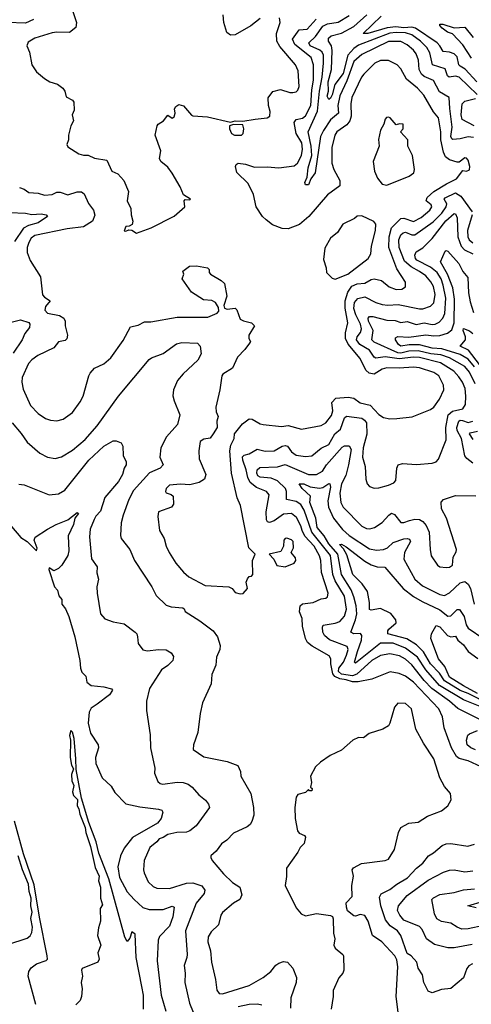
# Model space of a CAD drawing. Extents: x 1552033 to 1694788, y 811965 to 917215.
# Tile 346 of 632: x 1619337 to 1622226, y 897916 to 904213. Entities that reach past the tile are written whole.
import ezdxf

# ---------------------------------------------------------------- set-up
doc = ezdxf.new("R2010")
doc.units = 0

msp = doc.modelspace()

# ---------------------------------------------------------------- linework, layer by layer
at = {"layer": '0CON20XD'}
for points in [[(1619425, 904213.8), (1619375, 904191.2), (1619256.1, 904193.9)], [(1619677.1, 904265), (1619700.4, 904195), (1619696.4, 904163.6), (1619655, 904131.2), (1619575, 904133.5), (1619545, 904129.5), (1619433.3, 904095), (1619390.9, 904069.1), (1619382.5, 904045), (1619399.5, 904005), (1619414.4, 903925), (1619445, 903880), (1619495, 903836.2), (1619530, 903815), (1619579.7, 903799.7), (1619612.5, 903775), (1619625.8, 903755), (1619635, 903720), (1619675, 903698), (1619684.2, 903685), (1619685.6, 903635), (1619673.3, 903605), (1619681.2, 903565), (1619663.8, 903535), (1619650, 903475), (1619648.8, 903445), (1619638.8, 903415), (1619645, 903400), (1619715, 903354.2), (1619745, 903345.8), (1619775, 903346), (1619815, 903328), (1619893.8, 903313.8), (1619926.7, 903245), (1619965, 903226.7), (1620004.1, 903184.1), (1620033.8, 903115), (1620023.5, 903053.5), (1620047.5, 903005), (1620050, 902965), (1620060.8, 902925), (1620056.2, 902903.8), (1620038.3, 902891.7), (1620015, 902890), (1620005, 902862.5), (1620015, 902860), (1620035, 902870), (1620055, 902867.5), (1620085, 902847.5), (1620177.9, 902882.1), (1620325, 902956), (1620393.8, 903015), (1620390, 903055), (1620395, 903062.5), (1620425, 903060), (1620430, 903065), (1620385, 903093.3), (1620363.1, 903145), (1620312.1, 903232.1), (1620285, 903269.2), (1620238.8, 903305), (1620231.2, 903325), (1620240, 903375), (1620204.2, 903475), (1620216.2, 903535), (1620223.3, 903545), (1620257.5, 903565), (1620285, 903602.5), (1620313, 903583), (1620325, 903592.5), (1620331.2, 903615), (1620327, 903643), (1620335, 903657.5), (1620355, 903670), (1620385, 903662.5), (1620435, 903603.3), (1620445, 903598.8), (1620538.3, 903591.7), (1620685, 903557.5), (1620714.4, 903565.6), (1620765, 903563.3), (1620843.2, 903576.8), (1620920, 903585), (1620936.7, 903595), (1620940, 903625), (1620928.8, 903665), (1620926.4, 903713.6), (1620956.4, 903753.6), (1621005, 903766), (1621065, 903748), (1621085, 903748), (1621105, 903752), (1621115, 903761.2), (1621124.4, 903785.6), (1621119.2, 903885), (1621101.5, 903925), (1621001, 904041), (1620982.5, 904075), (1620980.5, 904125), (1621003.1, 904195), (1620998, 904225)], [(1620574.4, 901565), (1620555, 901536), (1620515, 901530.8), (1620490.8, 901515), (1620482.5, 901455), (1620484.2, 901405), (1620528, 901305), (1620520, 901275), (1620485, 901254), (1620425, 901238), (1620365, 901241.9), (1620295, 901235.5), (1620273.1, 901215), (1620269.2, 901195), (1620275, 901186.2), (1620306.5, 901176.5), (1620319.2, 901165), (1620321.2, 901115), (1620307.5, 901095), (1620225, 901066.2), (1620220.4, 901035), (1620230.4, 900945), (1620261.1, 900895), (1620274.6, 900845), (1620293.5, 900805), (1620336.1, 900736.1), (1620385, 900679.2), (1620419.7, 900649.7), (1620523.3, 900595), (1620675, 900586.7), (1620696.7, 900575), (1620715, 900548.8), (1620748.3, 900541.7), (1620765.9, 900544.1), (1620793.3, 900575), (1620786, 900615), (1620795, 900637.5), (1620805, 900652.5), (1620820, 900655), (1620827.5, 900665), (1620826.2, 900755), (1620842.5, 900795), (1620801.9, 900835), (1620748.5, 901105), (1620728.5, 901155), (1620692.4, 901312.4), (1620680.8, 901455), (1620687.3, 901492.7), (1620708.6, 901535), (1620710, 901565), (1620762.7, 901627.3), (1620805, 901659.2), (1620825, 901658), (1620875, 901628.6), (1620895, 901623.3), (1621011.9, 901611.9), (1621055, 901617.3), (1621140, 901595), (1621265, 901617.6), (1621294.5, 901635), (1621330.8, 901680.8), (1621339.1, 901710.9), (1621333.9, 901765), (1621358.5, 901791.5), (1621437.9, 901797.9), (1621475, 901793.3), (1621515, 901762.7), (1621578.2, 901748.2), (1621635, 901688.6), (1621665, 901669.2), (1621705, 901660.9), (1621748.7, 901661.3), (1621847, 901673), (1621965, 901719.4), (1621985, 901735.8), (1622022.9, 901785), (1622049.1, 901845), (1622048.5, 901875), (1622017.3, 901935), (1621985, 901957.5), (1621895, 901985.7), (1621855, 901991.1), (1621765, 901983.5), (1621685, 901987.1), (1621655, 901977.6), (1621605, 901945.4), (1621572.3, 901952.2), (1621551, 901971), (1621515.3, 902045), (1621437, 902137), (1621420, 902175), (1621420.6, 902210.6), (1621436.7, 902275), (1621418, 902368), (1621418.2, 902415), (1621435, 902469.3), (1621461.5, 902508.5), (1621495, 902523.3), (1621545, 902527.5), (1621585, 902551.4), (1621605, 902556.1), (1621651.4, 902545), (1621699.2, 902505), (1621745, 902486.9), (1621780.7, 902489.3), (1621804, 902505), (1621804.3, 902535), (1621749.5, 902619.5), (1621697.6, 902755), (1621700.7, 902825), (1621715, 902882.7), (1621775, 902941), (1621795, 902942.8), (1621855, 902921.7), (1621905, 902947.1), (1621960.7, 902995), (1621973.1, 903015), (1621969, 903029), (1621936.2, 903055), (1621942.9, 903075), (1621984.9, 903115.1), (1622067.7, 903162.3), (1622131.4, 903195), (1622172, 903248), (1622195, 903244.3), (1622215, 903252.5), (1622217.1, 903275), (1622205.4, 903315), (1622195, 903327.8), (1622185, 903330), (1622148.6, 903301.4), (1622135, 903300.8), (1622085, 903317.5), (1622060.3, 903335), (1622047.4, 903365), (1622030.9, 903445), (1622030.2, 903495), (1622015.2, 903585), (1621982.8, 903622.8), (1621920.9, 903730.9), (1621881.2, 903775), (1621811.9, 903831.9), (1621775, 903898.6), (1621750.8, 903925), (1621695, 903951.8), (1621645, 903951.8), (1621609.5, 903935), (1621538.2, 903865), (1621523.2, 903845), (1621461.1, 903715), (1621454.6, 903675), (1621456.5, 903595), (1621449.2, 903565), (1621429.5, 903540.5), (1621364.6, 903495), (1621352.3, 903475), (1621333.9, 903395), (1621333.2, 903295), (1621346.9, 903255), (1621385.4, 903185), (1621385, 903150.8), (1621305, 903091.9), (1621185.7, 902954.3), (1621127.6, 902902.4), (1621055, 902875.4), (1621015, 902878), (1620955, 902901.1), (1620912.5, 902932.5), (1620889.2, 902955), (1620850, 903015), (1620833.2, 903095), (1620798.2, 903165), (1620726.4, 903235), (1620718.2, 903275), (1620722.3, 903287.7), (1620735.3, 903294.7), (1620780.7, 903289.3), (1620838.8, 903268.8), (1620920.9, 903270.9), (1620995, 903265.6), (1621092, 903278), (1621114.1, 903295), (1621138.8, 903345), (1621145.2, 903385), (1621141.9, 903425), (1621105.2, 903485.2), (1621091.6, 903555), (1621105, 903574.2), (1621145, 903583.6), (1621165, 903598.7), (1621199.2, 903665), (1621206, 903765), (1621217.1, 903827.1), (1621217, 903925), (1621200.3, 903970.3), (1621096.1, 904055), (1621081.7, 904088.3), (1621125, 904148.4), (1621175, 904152.1), (1621232.7, 904217.3)], [(1620875, 904220.6), (1620816.1, 904173.9), (1620715, 904116.7), (1620685, 904114.3), (1620661.1, 904131.1), (1620643.2, 904195), (1620639.2, 904245)], [(1622238.7, 903458.7), (1622204.7, 903464.7), (1622155, 903450.5), (1622106.5, 903446.5), (1622101.1, 903451.1), (1622095.3, 903465.3), (1622103.5, 903525), (1622087.5, 903645), (1622084.6, 903714.6), (1622021.9, 903751.8), (1621983.1, 903823.1), (1621925, 903848.8), (1621906.4, 903865), (1621892.4, 903895), (1621888.8, 903955), (1621872.4, 903995), (1621855, 904018.2), (1621815, 904052.8), (1621775, 904073.3), (1621695, 904074.1), (1621525, 903991), (1621475, 903946.4), (1621429.1, 903820.9), (1621385, 903726.7), (1621372.7, 903665), (1621376.5, 903615), (1621325, 903573), (1621280.4, 903505), (1621261.9, 903465), (1621226.7, 903233.3), (1621199.2, 903195), (1621185, 903155.8), (1621165, 903155.8), (1621160.7, 903170.7), (1621176, 903205), (1621182.3, 903265), (1621204.6, 903345.4), (1621201.8, 903405), (1621182.3, 903495), (1621242.2, 903627.8), (1621254.2, 903755), (1621272.7, 903845), (1621281, 903935), (1621279.5, 903985), (1621272.3, 904005), (1621257.8, 904017.8), (1621194.1, 904045), (1621186.9, 904065), (1621228, 904105), (1621275, 904172.4), (1621305, 904186.1), (1621375, 904196.5), (1621445, 904240.6)], [(1622263.8, 903735), (1622147.3, 903845), (1622125, 903851), (1622084.4, 903845), (1622073.9, 903853.9), (1622058.4, 903898.4), (1621977.9, 903925), (1621959.6, 904000.4), (1621942, 904035), (1621900.7, 904075), (1621845, 904117), (1621805, 904128.2), (1621745, 904131.9), (1621705, 904126.3), (1621505, 904049.7), (1621475, 904028), (1621434.9, 903985), (1621405, 903868.6), (1621352.5, 903797.5), (1621335, 903732.5), (1621325, 903711.2), (1621313.4, 903703.4), (1621304.4, 903724.4), (1621311.2, 903755), (1621309, 903815), (1621332.2, 903895), (1621336, 904016), (1621331.7, 904045), (1621311.8, 904075), (1621313.2, 904095), (1621329.8, 904110.2), (1621395, 904127.2), (1621475, 904169.4), (1621556.9, 904245)], [(1622260.2, 903815), (1622185.7, 903895.7), (1622153.3, 903915), (1622145.2, 903925.2), (1622135.6, 903975), (1622115, 903993.8), (1622085, 904006.2), (1622045, 904008.5), (1622025, 904046.2), (1622007.6, 904065), (1621867.8, 904157.8), (1621844.5, 904164.5), (1621795, 904161.4), (1621741.9, 904168.1), (1621688.2, 904161.8), (1621564.3, 904124.3), (1621533.6, 904125), (1621649.7, 904235)], [(1622226.5, 903966.5), (1622171.8, 904051.8), (1622105, 904121.9), (1622074.1, 904134.1), (1622039.1, 904159.1), (1622024, 904175), (1622024.2, 904185), (1622043.3, 904185), (1622115, 904160.9), (1622185, 904165.6), (1622238, 904098)], [(1622244.3, 903534.3), (1622167.5, 903575), (1622160.5, 903605), (1622166.5, 903675), (1622185, 903692.7), (1622252, 903708)], [(1621685, 903154.6), (1621828.3, 903211.7), (1621857.3, 903232.7), (1621863.1, 903255), (1621849.5, 903345), (1621818.8, 903405), (1621818.8, 903445), (1621772.5, 903495), (1621790, 903515), (1621790, 903545), (1621767, 903547), (1621745, 903540), (1621706.2, 903585), (1621695, 903589.2), (1621683, 903587), (1621675, 903577.5), (1621666.7, 903545), (1621644.3, 903505.7), (1621632.7, 903447.3), (1621635.6, 903404.4), (1621598, 903305), (1621606.9, 903245), (1621625, 903200), (1621655, 903160.8), (1621685, 903154.6)], [(1620755, 903474.2), (1620765.7, 903485), (1620770, 903515), (1620765, 903540), (1620705, 903542.5), (1620680, 903535), (1620680, 903515), (1620692.5, 903485), (1620710, 903475), (1620755, 903474.2)], [(1619335, 903138.8), (1619365, 903128.8), (1619395, 903108.1), (1619455, 903102.7), (1619495, 903089.7), (1619545, 903094.7), (1619575, 903109.2), (1619595, 903108.8), (1619645, 903092.9), (1619705, 903112.7), (1619732.4, 903112.4), (1619749.4, 903099.4), (1619776.4, 903036.4), (1619809.6, 902995), (1619817.8, 902962.2), (1619803.6, 902925), (1619745, 902888.2), (1619640, 902875), (1619435, 902833.2), (1619411.3, 902815), (1619395, 902788.6), (1619384.7, 902755), (1619384.7, 902725), (1619405, 902672), (1619469.3, 902569.3), (1619482.9, 902452.9), (1619495, 902438.1), (1619532.5, 902415), (1619501.7, 902378.3), (1619497.9, 902355), (1619515, 902336.2), (1619591.8, 902321.8), (1619618.8, 902305), (1619628.8, 902285), (1619628.8, 902255), (1619642, 902195), (1619637.7, 902172.3), (1619628.3, 902161.7), (1619585, 902152.9), (1619556.2, 902113.8), (1619454.2, 902065), (1619415, 902038.5), (1619393.1, 902015), (1619353.1, 901925), (1619350.4, 901895), (1619358.9, 901848.9), (1619407.3, 901745), (1619455, 901693.3), (1619503.3, 901663.3), (1619535, 901652.2), (1619575, 901647.8), (1619615, 901657.8), (1619675, 901700.6), (1619725, 901768), (1619742.2, 901805), (1619778.6, 901935), (1619788.3, 901951.7), (1619816.5, 901983.5), (1619875, 902012.9), (1619919.4, 902050.6), (1619999.5, 902160.5), (1620045, 902248.6), (1620095, 902258.9), (1620135, 902280), (1620175, 902279.6), (1620345, 902309.4), (1620539.5, 902310.5), (1620600, 902335), (1620611.7, 902348.3), (1620608.3, 902371.7), (1620590, 902405), (1620565, 902416.2), (1620512.3, 902422.3), (1620435, 902470), (1620376.7, 902555), (1620386.7, 902585), (1620380, 902605), (1620422.7, 902637.3), (1620468.8, 902638.8), (1620537.5, 902625), (1620550, 902615), (1620550, 902595), (1620556.7, 902585), (1620625.9, 902545.9), (1620646.5, 902525), (1620662.5, 902445), (1620642.5, 902385), (1620647, 902367), (1620665, 902361.2), (1620715, 902367.5), (1620725, 902357.5), (1620748.2, 902298.2), (1620767.6, 902287.6), (1620820, 902275), (1620838.8, 902255), (1620803.3, 902195), (1620803.3, 902175), (1620812.5, 902155), (1620806.7, 902145), (1620777.4, 902102.6), (1620730, 902055), (1620697.5, 901985), (1620636.7, 901945), (1620630.8, 901935), (1620618.1, 901845), (1620591.8, 901735), (1620593.9, 901703.9), (1620605.8, 901674.2), (1620598.8, 901645), (1620600.8, 901605), (1620574.4, 901565)], [(1621428.1, 901678.1), (1621525, 901663.4), (1621542.5, 901652.5), (1621554.8, 901635), (1621557.2, 901562.8), (1621534.8, 901475), (1621530, 901415), (1621546.2, 901356.2), (1621550, 901275), (1621558.8, 901245), (1621575, 901227.3), (1621605, 901217.3), (1621635, 901218.9), (1621695, 901235.8), (1621729.7, 901250.3), (1621742, 901265), (1621749.4, 901345), (1621757.5, 901365), (1621785.9, 901374.1), (1621875, 901368.9), (1621975, 901376.9), (1622001.2, 901385), (1622015, 901402), (1622064, 901525), (1622063.4, 901605), (1622077.7, 901685), (1622105, 901709.2), (1622171.5, 901725), (1622187.9, 901752.1), (1622190.8, 901805), (1622185.6, 901855), (1622170, 901895), (1622145, 901929.6), (1622112.8, 901965), (1622029.1, 902019.1), (1621895, 902052.4), (1621855, 902055.1), (1621765, 902044.5), (1621675, 902057.2), (1621615, 902047.6), (1621603.8, 902053.8), (1621575, 902099.3), (1621512.8, 902135), (1621492.3, 902165), (1621496.1, 902185), (1621516.8, 902213.2), (1621523.2, 902235), (1621517.6, 902265), (1621487.1, 902325), (1621474.8, 902365.2), (1621479.3, 902405), (1621500.7, 902429.3), (1621545, 902439.5), (1621615, 902404.1), (1621655, 902391.1), (1621692.7, 902387.3), (1621757.7, 902392.2), (1621895, 902363.1), (1621915, 902364.2), (1621965, 902380.8), (1621985, 902401.9), (1621993.9, 902455), (1621983.1, 902506.9), (1621967.1, 902537.1), (1621933.8, 902573.8), (1621895, 902603), (1621841.5, 902631.5), (1621798.1, 902668.1), (1621764.5, 902755), (1621762.4, 902805), (1621775, 902836.2), (1621789.4, 902850.6), (1621805, 902853.2), (1621845, 902836.8), (1621865, 902837.8), (1621980.8, 902919.2), (1622036.2, 902975), (1622065.1, 903015), (1622068.2, 903035), (1622052.7, 903065), (1622057.4, 903072.6), (1622125, 903106.1), (1622158.9, 903085), (1622231.4, 902985)], [(1619275, 902979.6), (1619375, 902976), (1619415, 902966.7), (1619475, 902971.3), (1619506.7, 902965), (1619514, 902955), (1619455.6, 902914.4), (1619393.7, 902896.3), (1619361.3, 902878.7), (1619305, 902794.7)], [(1621355, 902554), (1621436.4, 902585), (1621565.7, 902685), (1621582.2, 902715), (1621586.7, 902765), (1621612.2, 902865), (1621614.3, 902905), (1621602.6, 902922.6), (1621525, 902958.8), (1621495, 902956.7), (1621477.7, 902942.3), (1621403.8, 902905), (1621368.9, 902851.1), (1621325.8, 902815), (1621288.5, 902751.5), (1621281.1, 902678.9), (1621297.5, 902625), (1621298.8, 902595), (1621335, 902560), (1621355, 902554)], [(1622251.2, 901885), (1622215, 901958.2), (1622185, 901994.4), (1622085, 902049.9), (1622029.9, 902069.9), (1621966.2, 902076.2), (1621885, 902095.9), (1621825, 902092.5), (1621775, 902080.1), (1621755, 902082.4), (1621605, 902151.3), (1621588.6, 902165), (1621597.9, 902225), (1621569, 902285), (1621566.7, 902305), (1621575, 902315.3), (1621595, 902315.2), (1621685, 902290.7), (1621738.8, 902288.8), (1621775, 902275.3), (1621815, 902283.2), (1621872.8, 902262.8), (1621925, 902274.8), (1621975, 902263.6), (1621995.2, 902264.8), (1622020.8, 902279.2), (1622043.8, 902305), (1622056.6, 902333.4), (1622062.9, 902432.9), (1622045.6, 902514.4), (1622032.1, 902555), (1622007.3, 902595), (1621965, 902630.4), (1621877.3, 902675), (1621867.6, 902685), (1621863.6, 902706.4), (1621872.4, 902727.6), (1621915.5, 902754.5), (1621975, 902813.3), (1622062.5, 902927.5), (1622115, 902972.5), (1622125, 902971.4), (1622135, 902946.7), (1622138.4, 902825), (1622159.6, 902765), (1622181.4, 902741.4), (1622235, 902714.6)], [(1622231.7, 902965), (1622202, 902865), (1622202.7, 902825), (1622210.8, 902805), (1622235, 902785.8)], [(1622245, 901993.1), (1622205, 902040.9), (1622155, 902071.5), (1622037.3, 902107.3), (1621975, 902112.8), (1621895, 902133.7), (1621827.2, 902132.8), (1621774.9, 902124.9), (1621759.8, 902135), (1621741.1, 902165), (1621740.9, 902179.1), (1621755, 902186.4), (1621825, 902181.6), (1621935, 902196.8), (1621985, 902190), (1622025, 902193.9), (1622072.3, 902207.7), (1622100.3, 902229.7), (1622116.5, 902275), (1622118.2, 902425), (1622107.1, 902497.1), (1622073.6, 902585), (1622029.4, 902665), (1622058.2, 902731.8), (1622065, 902737.1), (1622075, 902732.7), (1622145, 902654.5), (1622171.7, 902601.7), (1622203.3, 902563.3), (1622208.2, 902465), (1622217.5, 902407.5), (1622240.3, 902340.3)], [(1619215, 902260.9), (1619343, 902293), (1619395, 902275.6), (1619402.9, 902265), (1619399.5, 902245), (1619370.5, 902205), (1619352.1, 902165), (1619295, 902079.2)], [(1622277.1, 902007.1), (1622208.5, 902098.5), (1622153.8, 902125), (1622188.5, 902165), (1622187.7, 902185), (1622173.1, 902225), (1622175, 902237.5), (1622215, 902223.8), (1622235.5, 902205)], [(1619288.2, 901635), (1619346.8, 901566.8), (1619385, 901510), (1619465, 901441.1), (1619514, 901414), (1619565, 901407.1), (1619605, 901416.5), (1619675, 901459.5), (1619755, 901527.3), (1619833.6, 901615), (1619969.5, 901805), (1620165, 902040), (1620179.6, 902050.4), (1620255, 902077.2), (1620340.2, 902139.8), (1620375, 902147.7), (1620475, 902143.1), (1620491.9, 902125), (1620497.9, 902075), (1620475.6, 902034.4), (1620382.4, 901947.6), (1620345.4, 901905), (1620320.7, 901845), (1620317.4, 901807.4), (1620324.7, 901774.7), (1620362.2, 901685), (1620346.6, 901623.4), (1620275.3, 901544.7), (1620239.5, 901475), (1620234.4, 901415), (1620255.4, 901365), (1620235, 901345.4), (1620168.1, 901315), (1620065, 901202.5), (1620035.6, 901145), (1619999.4, 901045), (1619987.1, 900995), (1619981.5, 900915), (1619985.8, 900895), (1620041.4, 900825), (1620070.6, 900755), (1620181.8, 900585), (1620210, 900530), (1620275, 900468.6), (1620305, 900457.5), (1620380.6, 900450.6), (1620390, 900445), (1620395, 900427.5), (1620489.1, 900369.1), (1620573.6, 900303.6), (1620603.1, 900265), (1620620.3, 900210.3), (1620616.7, 900185), (1620596.9, 900135), (1620592.5, 900085), (1620566.2, 900025), (1620561.2, 899965), (1620505.9, 899844.1), (1620490.8, 899775), (1620476.9, 899655), (1620448.8, 899575), (1620447.5, 899545), (1620515, 899497.5), (1620665, 899468.6), (1620733, 899443), (1620748.8, 899405), (1620752.5, 899375), (1620816, 899265), (1620833.1, 899175), (1620833.6, 899125), (1620822.2, 899085), (1620810.8, 899065), (1620791.2, 899051.2), (1620705, 899011.2), (1620662, 898965), (1620628.6, 898941.4), (1620593.8, 898895), (1620560, 898865), (1620558.8, 898855), (1620568.8, 898835), (1620640.6, 898750.6), (1620698, 898695), (1620744.5, 898664.5), (1620757.5, 898615), (1620744.5, 898585.5), (1620705, 898563.3), (1620635, 898502), (1620624.3, 898485), (1620607.8, 898425), (1620561.5, 898378.5), (1620543.1, 898346.9), (1620541.2, 898315), (1620558, 898258), (1620563.6, 898185), (1620590.5, 898075), (1620597, 898007), (1620613.3, 897985), (1620635, 897982.9), (1620805, 898036.8), (1620895, 898087.7), (1620943.6, 898125), (1620975, 898166.9), (1620995, 898178.1), (1621025, 898188.6), (1621050, 898185), (1621085, 898146.2), (1621106.6, 898086.6), (1621104.5, 898055), (1621072, 897958), (1621068.7, 897891.3)], [(1622345, 899409.2), (1622205, 899473.7), (1622148.7, 899488.7), (1622131.1, 899501.1), (1622099.5, 899555), (1622052.7, 899685), (1622042.1, 899755), (1622017.8, 899805), (1621855.3, 899975), (1621805, 900014), (1621765, 900031.2), (1621707.5, 900042.5), (1621588.6, 899995), (1621502.9, 899977.1), (1621465, 899977.6), (1621425, 899991.5), (1621385, 899997), (1621352.7, 900012.7), (1621339.6, 900029.6), (1621326.2, 900093.8), (1621326.9, 900125), (1621315.6, 900145), (1621206.8, 900206.8), (1621178.8, 900228.8), (1621165.9, 900255.9), (1621145.5, 900335), (1621142.8, 900382.8), (1621126.9, 900425), (1621131.4, 900465), (1621145, 900476.9), (1621215, 900485.6), (1621265, 900508.5), (1621295, 900514), (1621305, 900521.2), (1621310, 900545), (1621267.7, 900677.7), (1621262.6, 900755), (1621254.8, 900785), (1621219.6, 900845), (1621159.9, 900909.9), (1621142.8, 900945), (1621135, 900976.2), (1621108.1, 901028.1), (1621075, 901054.2), (1621025, 901051.4), (1620965, 901008.7), (1620935, 900998.1), (1620921.1, 901001.1), (1620914.6, 901014.6), (1620913.5, 901065), (1620932.3, 901175), (1620915, 901196.2), (1620851.7, 901221.7), (1620812, 901252), (1620796, 901285), (1620786, 901335), (1620763.4, 901396.6), (1620762.2, 901417.8), (1620772.2, 901427.8), (1620805, 901435.8), (1620855, 901465.2), (1620907.3, 901452.7), (1620965, 901455.7), (1621015, 901484.8), (1621035, 901489), (1621049.3, 901485), (1621075, 901448.2), (1621105, 901427.4), (1621165, 901419.4), (1621205, 901423.8), (1621265, 901472.7), (1621315, 901496.9), (1621352.3, 901565), (1621389.5, 901595), (1621413.9, 901666.1), (1621428.1, 901678.1)], [(1622235, 901375.7), (1622196.7, 901406.7), (1622185, 901424.3), (1622163.6, 901535), (1622134.3, 901585), (1622133, 901605), (1622144.9, 901645.1), (1622155, 901651.7), (1622169.8, 901649.8), (1622205, 901636.3), (1622234.8, 901645.2)], [(1622237.1, 901527.1), (1622213.3, 901565), (1622218.9, 901571.1), (1622265, 901580.6)], [(1619331.4, 901241.4), (1619365, 901238.6), (1619525, 901173.1), (1619585, 901181.5), (1619625, 901203.3), (1619780.4, 901395), (1619876, 901485), (1619935, 901519.3), (1619955, 901520), (1619986.9, 901506.9), (1619997, 901485), (1619998.7, 901425), (1620017.2, 901385), (1620018.4, 901365), (1620006.1, 901345), (1619995.2, 901304.8), (1619969.8, 901260.2), (1619882.2, 901157.8), (1619855, 901070.6), (1619825, 901037.9), (1619814.3, 901015.7), (1619788.9, 900955), (1619783.1, 900905), (1619796.7, 900765), (1619832.9, 900712.9), (1619830, 900675), (1619841.4, 900635), (1619830, 900585), (1619832.9, 900545), (1619855, 900413.3), (1619882.1, 900382.1), (1619935, 900362.9), (1620005, 900349.2), (1620076.7, 900295), (1620086.2, 900285), (1620091.2, 900265), (1620094.2, 900224.2), (1620125, 900182), (1620155, 900176.9), (1620224.6, 900185.4), (1620273.1, 900183.1), (1620305, 900163.1), (1620320.2, 900140.2), (1620316.7, 900115), (1620285, 900081.8), (1620245, 900055.5), (1620166.9, 899935), (1620148.8, 899855), (1620148, 899795), (1620171.7, 899638.3), (1620174.5, 899555), (1620200.6, 899425), (1620199.4, 899395), (1620220.9, 899340.9), (1620235, 899328), (1620253.5, 899323.5), (1620345, 899337.3), (1620383.6, 899333.6), (1620415, 899323.1), (1620439.2, 899305), (1620481.9, 899255), (1620525, 899221.8), (1620545.5, 899195), (1620551.8, 899175), (1620465, 899057.8), (1620425, 899024.7), (1620405, 899016.6), (1620342.5, 899015), (1620285, 899002.5), (1620255, 898981.9), (1620230, 898975), (1620215.3, 898954.7), (1620170.4, 898919.6), (1620133.3, 898835), (1620128.6, 898775), (1620134, 898756), (1620158.3, 898698.3), (1620190.2, 898670.2), (1620215, 898657.5), (1620295, 898656.1), (1620405, 898690), (1620443.5, 898693.5), (1620503.1, 898673.1), (1620521.5, 898645), (1620516.3, 898623.7), (1620466.6, 898563.4), (1620396.8, 898385), (1620407.5, 898235), (1620406.5, 898215), (1620389.5, 898165), (1620395.5, 898115), (1620393.6, 898055), (1620423, 897923), (1620445.6, 897865)], [(1622275, 899740.4), (1622138.5, 899808.5), (1622085.3, 899855), (1621973.7, 899935), (1621925, 899986.5), (1621845, 900087.6), (1621805, 900122.6), (1621767.3, 900145), (1621705, 900158.2), (1621645, 900145.7), (1621588.4, 900115), (1621493, 900027), (1621465, 900016.5), (1621395, 900026.6), (1621375.7, 900045), (1621379.1, 900065), (1621407.8, 900105), (1621427.9, 900147.9), (1621437.1, 900185), (1621431.1, 900205), (1621317.7, 900247.7), (1621286.7, 900275), (1621276.2, 900295), (1621273.1, 900326.9), (1621278.5, 900341.5), (1621355, 900353.7), (1621385.2, 900364.8), (1621415, 900398.5), (1621427.2, 900442.8), (1621413.9, 900525), (1621355.1, 900625), (1621338.9, 900665), (1621325.1, 900785.1), (1621205.4, 900935), (1621157.1, 901075), (1621135, 901111.8), (1621105, 901131.9), (1621044.2, 901144.2), (1621043.6, 901195), (1621036.2, 901215), (1620985, 901264.4), (1620945, 901280.9), (1620875, 901287.6), (1620861, 901295), (1620853.1, 901313.1), (1620855.9, 901334.1), (1620872, 901348), (1620985, 901352.6), (1621035, 901368.4), (1621185, 901303.9), (1621235, 901303.8), (1621273.5, 901326.5), (1621298.4, 901365), (1621400.2, 901479.8), (1621415, 901487.8), (1621445, 901487.3), (1621457.3, 901465), (1621440.2, 901365), (1621422.7, 901297.3), (1621394.3, 901244.3), (1621383.7, 901185), (1621390, 901125), (1621406.5, 901095), (1621525, 900973.3), (1621555, 900958.5), (1621576.4, 900956.4), (1621607.1, 900965), (1621655, 900997.7), (1621697.1, 901045), (1621715, 901056.8), (1621735, 901047.9), (1621775, 900997.5), (1621795, 900997.3), (1621830.7, 901009.3), (1621865, 901017.9), (1621895, 901015.9), (1621915, 901003.6), (1621937.3, 900977.3), (1621956.5, 900935), (1621961.4, 900825), (1621969.2, 900785), (1622008.8, 900725), (1622025, 900714.2), (1622065, 900708.6), (1622085, 900710.6), (1622105.6, 900725), (1622110, 900775), (1622129.5, 900810.5), (1622130, 900825), (1622067.5, 901025), (1622035.5, 901085), (1622032.4, 901127.6), (1622046.7, 901145), (1622125, 901170.5), (1622255, 901167.5)], [(1622335, 899799.1), (1622175, 899862), (1622023.1, 899955), (1621933.9, 900053.9), (1621880.4, 900135), (1621805, 900194.3), (1621725, 900226.3), (1621645, 900225.9), (1621485, 900097.5), (1621478.6, 900105), (1621498.3, 900171.7), (1621522.5, 900245), (1621526.4, 900275), (1621516.9, 900286.9), (1621475, 900285.3), (1621455.5, 900295), (1621485.9, 900374.1), (1621493.1, 900413.1), (1621489.1, 900465), (1621475, 900521.8), (1621456.1, 900566.1), (1621394.6, 900665), (1621372.1, 900795), (1621315, 900859.8), (1621285, 900912.3), (1621239.4, 900965), (1621231.9, 901025), (1621193.3, 901125), (1621196.2, 901165), (1621144.7, 901215), (1621123.8, 901245), (1621154.8, 901245.2), (1621195, 901226.1), (1621255, 901215.7), (1621275, 901221.8), (1621315, 901247.5), (1621321.2, 901245), (1621324, 901224), (1621307.1, 901135), (1621312.5, 901095), (1621343.3, 901025), (1621401.9, 900951.9), (1621445, 900913.2), (1621575, 900829.8), (1621618.8, 900821.2), (1621665, 900823.6), (1621688.8, 900835), (1621725, 900868.5), (1621795, 900892.8), (1621815.9, 900895.9), (1621830.5, 900890.5), (1621836, 900875), (1621799, 900805), (1621793.1, 900763.1), (1621864.8, 900634.8), (1621912.5, 900592.5), (1622025, 900537.4), (1622055, 900530.9), (1622085, 900547.5), (1622155, 900611.5), (1622185, 900619.3), (1622205, 900602.2), (1622220.4, 900575), (1622244.8, 900474.8)], [(1619285, 900972.2), (1619345, 900901.4), (1619384.7, 900874.7), (1619445, 900816.7), (1619447.9, 900832.1), (1619430.5, 900885), (1619437, 900903), (1619515, 900955.5), (1619571.2, 900985), (1619645.7, 901014.3), (1619705, 901061.2), (1619713.3, 901055), (1619690, 901025), (1619680.6, 900985), (1619648, 900912), (1619652.2, 900815), (1619645, 900786.2), (1619606.7, 900725), (1619585, 900702.5), (1619555, 900688.8), (1619525, 900707.5), (1619522.7, 900697.3), (1619560, 900585), (1619578.1, 900565), (1619588.3, 900528.3), (1619606.1, 900505), (1619607.5, 900475), (1619629.7, 900445), (1619651.6, 900395), (1619689.2, 900265), (1619722, 900115), (1619726, 900065), (1619735, 900040.8), (1619760.8, 900015), (1619765.6, 899975), (1619795, 899955.5), (1619875, 899946.9), (1619924, 899934), (1619931.2, 899925), (1619911.4, 899895), (1619832.9, 899835), (1619795, 899809.4), (1619780.5, 899785), (1619774.6, 899714.6), (1619789.6, 899649.6), (1619838.8, 899575), (1619841.8, 899555), (1619822.9, 899495), (1619824.5, 899455), (1619864, 899365), (1619921.2, 899311.2), (1619945, 899270), (1620015, 899196.9), (1620105, 899178.8), (1620225, 899164.4), (1620246.5, 899156.5), (1620252.9, 899145), (1620241.5, 899105), (1620219.4, 899075), (1620057.8, 898982.2), (1620005, 898913.5), (1619980.9, 898865), (1619964.4, 898795.6), (1619975, 898727.5), (1620025, 898634.5), (1620070, 898585), (1620125, 898535.4), (1620165, 898522.9), (1620255, 898522.9), (1620312.5, 898542.5), (1620325, 898536.7), (1620316.6, 898475), (1620295.3, 898415), (1620230.7, 898349.3), (1620222.5, 898325), (1620215.4, 898194.6), (1620241.9, 897975), (1620271, 897871)], [(1621035, 900714), (1621092.3, 900737.7), (1621103.8, 900755), (1621100.7, 900770.7), (1621073.3, 900805), (1621088.8, 900835), (1621085.6, 900875), (1621075, 900885.7), (1621045, 900897.5), (1621034.2, 900895.8), (1621026.2, 900885), (1621024, 900845), (1621007.7, 900812.3), (1620932.5, 900795), (1620963, 900763), (1620982.7, 900722.7), (1621035, 900714)], [(1622345, 899832.2), (1622205, 899904.3), (1622153.4, 899923.4), (1622053.5, 899985), (1622022.7, 900032.7), (1621965, 900093.1), (1621919.2, 900169.2), (1621875.6, 900215.6), (1621812.7, 900252.7), (1621690.8, 900285), (1621690.9, 900305), (1621697.3, 900315), (1621745.6, 900355), (1621743.5, 900375), (1621711.1, 900415), (1621645, 900446.8), (1621585, 900436.8), (1621575, 900440), (1621574.2, 900485), (1621561.2, 900555), (1621527.8, 900605), (1621468.5, 900665), (1621429.7, 900789.7), (1621408.4, 900828.4), (1621382.9, 900857.1), (1621395, 900858.7), (1621425, 900842.1), (1621545, 900749.2), (1621585, 900726.4), (1621624.1, 900714.1), (1621671.8, 900711.8), (1621789.7, 900575), (1621855, 900523.9), (1621910.9, 900490.9), (1622025, 900439), (1622075, 900397.7), (1622095, 900399.6), (1622135, 900440.5), (1622150.5, 900440.5), (1622180.4, 900395), (1622193.2, 900343.2), (1622205, 900321.6), (1622305, 900254)], [(1622265, 899903.6), (1622175, 899952.5), (1622085, 900008.9), (1622056.1, 900076.1), (1622014.8, 900125), (1621966.5, 900255), (1621971.9, 900285), (1622001.3, 900338.7), (1622025, 900329.1), (1622073.8, 900273.8), (1622095, 900266.2), (1622125, 900270.8), (1622140.4, 900245), (1622175.3, 900215), (1622205, 900171.5), (1622268.3, 900128.2)], [(1621764.2, 897815), (1621745.4, 897965), (1621756.1, 898155), (1621749.6, 898199.6), (1621736.2, 898225), (1621654.3, 898315), (1621594.4, 898355), (1621565, 898446.7), (1621545, 898483.3), (1621515, 898490), (1621485, 898480), (1621475, 898482.5), (1621434.6, 898514.6), (1621426.6, 898536.6), (1621425.6, 898565), (1621464.6, 898605), (1621460.8, 898675), (1621472.3, 898735), (1621464, 898775), (1621471.4, 898788.6), (1621523.2, 898816.8), (1621675, 898835.6), (1621696.5, 898843.5), (1621733.3, 898905), (1621760.8, 899015), (1621775, 899046), (1621825, 899074.2), (1621885, 899080.8), (1621945, 899118.6), (1622035, 899154.2), (1622075.7, 899184.3), (1622096.4, 899223.6), (1622093.3, 899265), (1622055, 899308.8), (1622024.4, 899365), (1621986.4, 899486.4), (1621918.9, 899585), (1621870, 899675), (1621844, 899805), (1621805, 899839.4), (1621755, 899841.4), (1621735, 899816), (1621705, 899713.3), (1621695, 899696.7), (1621660, 899675), (1621572.3, 899647.7), (1621535, 899620), (1621505, 899621.2), (1621467.5, 899605), (1621395, 899541.2), (1621323, 899507), (1621260, 899465), (1621228.8, 899435), (1621196.7, 899375), (1621202.5, 899335), (1621197.5, 899305), (1621207.5, 899295), (1621205, 899280), (1621191.7, 899281.7), (1621185, 899290), (1621165, 899270), (1621115, 899257.5), (1621105, 899240), (1621097.5, 899175), (1621098.2, 899105), (1621114.6, 899025), (1621125, 899011.1), (1621158.8, 898995), (1621166, 898985), (1621155.8, 898945), (1621130.4, 898919.6), (1621115, 898888.8), (1621043.4, 898786.6), (1621044.1, 898734.1), (1621034.2, 898675), (1621105, 898533.8), (1621136.7, 898495), (1621165, 898482), (1621235, 898497.5), (1621324.2, 898484.2), (1621336.9, 898476.9), (1621342.3, 898462.3), (1621345, 898370), (1621353.1, 898335), (1621346.4, 898295), (1621355.6, 898275), (1621404, 898235), (1621408.6, 898225), (1621410.6, 898135), (1621404.2, 898115), (1621377.5, 898085), (1621342.9, 898005), (1621342.9, 897965), (1621329.2, 897885)], [(1620128.1, 897885), (1620129.1, 897975), (1620118.6, 898028.6), (1620082.2, 898215), (1620076.2, 898365), (1620055, 898380), (1620041.7, 898338.3), (1620025, 898317.5), (1620009.2, 898345), (1619907.2, 898717.2), (1619843.4, 898883.4), (1619825.6, 898955), (1619778.9, 899078.9), (1619731.6, 899235), (1619697.8, 899417.8), (1619695.2, 899485.2), (1619685.5, 899615), (1619675, 899655.8), (1619665, 899667.5), (1619654.8, 899635), (1619661.3, 899605), (1619659, 899495), (1619668.8, 899445), (1619681.8, 899421.8), (1619669.5, 899385), (1619671.2, 899345), (1619682.4, 899315), (1619673.9, 899275), (1619681.1, 899251.1), (1619706.8, 899225), (1619704.2, 899185), (1619715.8, 899165.8), (1619720.8, 899130.8), (1619756, 899046), (1619760.6, 899015), (1619791.1, 898925), (1619820.9, 898790.9), (1619845.2, 898735.2), (1619841.9, 898705), (1619853.5, 898665), (1619854.3, 898594.3), (1619867.5, 898552.5), (1619851.2, 898528.8), (1619853.4, 898446.6), (1619840.3, 898405), (1619835.4, 898355), (1619856.9, 898295), (1619836.4, 898245), (1619846, 898204), (1619836.2, 898185), (1619737.5, 898145), (1619733.3, 898135), (1619738, 898095), (1619731.2, 898055), (1619736, 898015), (1619732, 897965), (1619725, 897940), (1619697, 897913)], [(1622252.2, 899542.2), (1622221.8, 899555), (1622200, 899575), (1622193.9, 899605), (1622203.6, 899636.4), (1622215, 899646.5), (1622265, 899666.4)], [(1619440.4, 897915), (1619391.6, 898095), (1619395.8, 898125), (1619410.5, 898149.5), (1619445, 898174.1), (1619505.7, 898195), (1619514.3, 898205), (1619513.3, 898225), (1619463.1, 898473.1), (1619430.1, 898680.1), (1619361, 898879), (1619305, 899086.5)], [(1622233.3, 898175), (1622209.1, 898160.9), (1622197.5, 898145), (1622175.8, 898085), (1622095, 898016.7), (1622035, 898011.5), (1621975, 897990), (1621950.2, 898000.2), (1621921.2, 898055), (1621912.9, 898105), (1621886.2, 898146.2), (1621876.5, 898185), (1621840.8, 898225), (1621815, 898240.9), (1621774.8, 898355), (1621753.8, 898385), (1621707.5, 898417.5), (1621676.4, 898455), (1621647.5, 898545), (1621639.2, 898600.8), (1621648.6, 898621.4), (1621705, 898650.5), (1621748.5, 898685), (1621817.1, 898725), (1621874.1, 898785.9), (1621915, 898819.2), (1621951.4, 898865), (1621984.4, 898885), (1622038.1, 898931.9), (1622065, 898941.8), (1622095, 898943.9), (1622202.6, 898927.4), (1622245, 898940)], [(1619262.4, 898297.6), (1619385, 898339.5), (1619405, 898353.3), (1619415.9, 898374.1), (1619419.1, 898409.1), (1619407.7, 898465), (1619416.2, 898505), (1619409.2, 898545), (1619409.9, 898595), (1619397.7, 898637.7), (1619393.1, 898685), (1619355.6, 898775.6), (1619327.2, 898865)], [(1622230.9, 898299.1), (1622115, 898275.9), (1622075, 898275.9), (1621989.2, 898299.2), (1621938.8, 898335), (1621910.4, 898395), (1621895, 898413.8), (1621795, 898452.9), (1621767.5, 898485), (1621754.4, 898515), (1621758.9, 898545), (1621815, 898611.8), (1621950.3, 898709.7), (1622048.3, 898761.7), (1622085, 898774.6), (1622115, 898776.7), (1622185, 898762.8), (1622235, 898768.5)], [(1622305, 898419.2), (1622205, 898398.2), (1622165, 898396.9), (1622135, 898408.5), (1622094.7, 898434.7), (1622035, 898444.8), (1622005, 898461.6), (1621990.1, 898495), (1621973.3, 898585), (1621983.7, 898596.3), (1622025, 898617.5), (1622115, 898630.3), (1622175, 898648.6), (1622246.5, 898653.5)], [(1622257.5, 898532.5), (1622202.5, 898545), (1622304.1, 898575.9)], [(1620735, 897902.2), (1620805, 897916.7), (1620858.7, 897918.7), (1620885, 897912)]]:
    msp.add_lwpolyline(points, dxfattribs=at)

doc.saveas('drawing.dxf')
